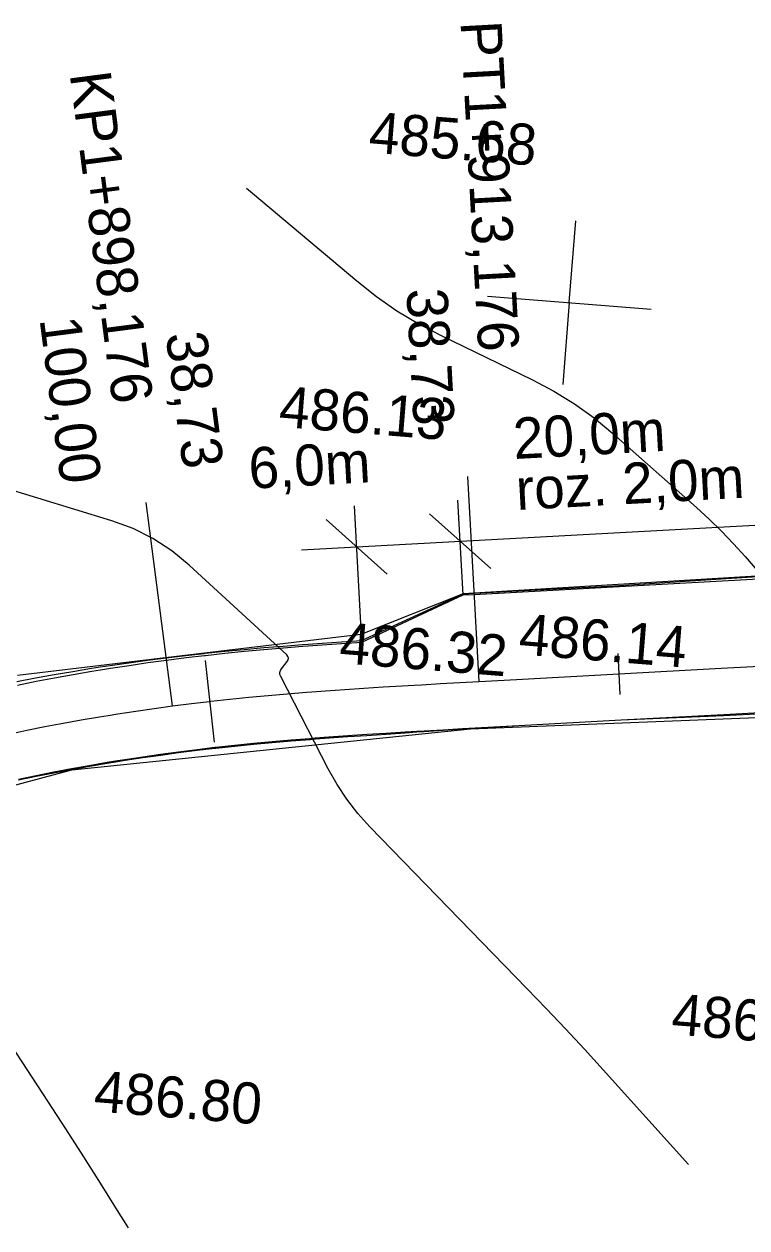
# Model space of a CAD drawing. Extents: x -636600 to -628587, y -1090963 to -1085869.
# Drawn here: x -629180.4 to -629145.2, y -1087070.4 to -1087011.8 of the extents above; entities that cross this region are included whole.
import ezdxf

# ---------------------------------------------------------------- set-up
doc = ezdxf.new("R2010")
doc.units = 0
for name, color, linetype in [('01_PARCELY_NÁVRH_PC', 7, 'Continuous'), ('Ex_Minor Contours', 7, 'Continuous'), ('HEKTOMETRY100', 7, 'Continuous'), ('HEKTOMETRY20', 7, 'Continuous'), ('HL_BODY', 7, 'Continuous'), ('koty_vše', 7, 'Continuous'), ('POLOMERY', 7, 'Continuous'), ('popis', 7, 'Continuous'), ('situace_osa', 7, 'Continuous'), ('situace_těleso', 7, 'Continuous'), ('situace_vozovka', 7, 'Continuous'), ('síť křížků', 7, 'Continuous')]:
    doc.layers.add(name, color=color, linetype=linetype)

msp = doc.modelspace()

# ---------------------------------------------------------------- linework, layer by layer
at = {"layer": '01_PARCELY_NÁVRH_PC'}
msp.add_lwpolyline([(-629193.37, -1087052.18), (-629178.088, -1087048.084), (-629158.643, -1087046.09), (-629118.393, -1087044.503), (-629118.795, -1087042.164), (-629121.14, -1087039.75), (-629120.66, -1087038.149), (-629121.759, -1087038.88), (-629132.936, -1087039.836), (-629139.029, -1087038.307), (-629158.993, -1087039.515), (-629163.986, -1087041.493), (-629180.734, -1087043.495)], dxfattribs=at)
at = {"layer": 'Ex_Minor Contours'}
for points in [[(-629169.558, -1087019.749), (-629169.27, -1087020.003), (-629164.189, -1087024.272), (-629163.229, -1087025.03), (-629162.228, -1087025.723), (-629161.186, -1087026.353), (-629160.103, -1087026.92), (-629155.618, -1087029.091), (-629154.57, -1087029.643), (-629153.568, -1087030.262), (-629152.611, -1087030.948), (-629151.698, -1087031.702), (-629147.622, -1087035.308), (-629147, -1087035.877), (-629146.398, -1087036.466), (-629145.816, -1087037.075), (-629145.254, -1087037.703), (-629142.599, -1087040.774)], [(-629148.018, -1087067.322), (-629152.176, -1087062.706), (-629153.09, -1087061.7), (-629154.014, -1087060.703), (-629154.948, -1087059.714), (-629155.891, -1087058.735), (-629163.545, -1087050.859), (-629164.132, -1087050.209), (-629164.667, -1087049.522), (-629165.149, -1087048.796), (-629165.578, -1087048.033), (-629167.895, -1087043.539), (-629167.931, -1087043.441), (-629167.936, -1087043.347), (-629167.912, -1087043.255), (-629167.858, -1087043.167), (-629167.58, -1087042.819), (-629167.529, -1087042.733), (-629167.517, -1087042.651), (-629167.542, -1087042.571), (-629167.605, -1087042.494), (-629172.361, -1087038.116), (-629173.212, -1087037.415), (-629174.124, -1087036.821), (-629175.098, -1087036.334), (-629176.133, -1087035.954), (-629181.537, -1087034.301)], [(-629189.03, -1087049.307), (-629179.514, -1087063.85), (-629178.569, -1087065.303), (-629177.632, -1087066.761), (-629176.703, -1087068.224), (-629175.782, -1087069.693), (-629175.338, -1087070.406)]]:
    msp.add_lwpolyline(points, dxfattribs=at)
at = {"layer": 'HEKTOMETRY100'}
msp.add_lwpolyline([(-629171.586, -1087042.769), (-629171.138, -1087046.744)], dxfattribs=at)
at = {"layer": 'HEKTOMETRY20'}
msp.add_lwpolyline([(-629151.464, -1087042.416), (-629151.355, -1087044.413)], dxfattribs=at)
at = {"layer": 'HL_BODY'}
for points in [[(-629158.224, -1087043.786), (-629158.768, -1087033.801)], [(-629173.173, -1087044.976), (-629174.463, -1087035.059)]]:
    msp.add_lwpolyline(points, dxfattribs=at)
at = {"layer": 'POLOMERY'}
for points in [[(-629158.224, -1087043.786), (-629158.768, -1087033.801)], [(-629173.173, -1087044.976), (-629174.463, -1087035.059)]]:
    msp.add_lwpolyline(points, dxfattribs=at)
at = {"layer": 'popis'}
for points in [[(-629163.934, -1087041.863), (-629164.295, -1087035.225)], [(-629159.002, -1087039.572), (-629159.254, -1087034.951)], [(-629166.879, -1087037.369), (-629131.33, -1087035.436)], [(-629157.656, -1087038.283), (-629160.634, -1087035.613)], [(-629162.698, -1087038.558), (-629165.676, -1087035.887)]]:
    msp.add_lwpolyline(points, dxfattribs=at)
at = {"layer": 'situace_osa'}
msp.add_lwpolyline([(-629181.158, -1087046.346), (-629180.276, -1087046.162), (-629179.393, -1087045.986), (-629178.509, -1087045.818), (-629177.623, -1087045.657), (-629176.735, -1087045.505), (-629176.315, -1087045.436), (-629175.846, -1087045.361), (-629174.956, -1087045.224), (-629174.065, -1087045.096), (-629173.173, -1087044.976), (-629172.242, -1087044.859), (-629171.362, -1087044.756), (-629171.311, -1087044.751), (-629170.379, -1087044.65), (-629169.446, -1087044.556), (-629168.513, -1087044.469), (-629167.579, -1087044.387), (-629166.644, -1087044.312), (-629166.384, -1087044.291), (-629165.71, -1087044.241), (-629164.774, -1087044.174), (-629163.839, -1087044.112), (-629162.903, -1087044.052), (-629161.968, -1087043.996), (-629161.395, -1087043.962), (-629161.032, -1087043.941), (-629160.096, -1087043.889), (-629159.16, -1087043.837), (-629158.224, -1087043.786), (-629156.402, -1087043.687), (-629151.41, -1087043.414), (-629146.417, -1087043.142), (-629141.425, -1087042.87)], dxfattribs=at)
at = {"layer": 'situace_těleso'}
msp.add_line((-629163.954, -1087041.792), (-629158.993, -1087039.515), dxfattribs=at)
for points in [[(-629158.993, -1087039.515), (-629158.454, -1087039.486), (-629156.632, -1087039.39), (-629151.652, -1087039.133), (-629146.676, -1087038.803), (-629139.029, -1087038.307)], [(-629180.762, -1087043.785), (-629179.856, -1087043.613), (-629178.948, -1087043.449), (-629178.04, -1087043.292), (-629177.13, -1087043.143), (-629176.699, -1087043.076), (-629176.218, -1087043.003), (-629175.306, -1087042.87), (-629174.393, -1087042.745), (-629173.478, -1087042.628), (-629172.526, -1087042.514), (-629171.626, -1087042.415), (-629171.574, -1087042.409), (-629170.623, -1087042.311), (-629169.673, -1087042.221), (-629168.723, -1087042.137), (-629167.774, -1087042.058), (-629166.827, -1087041.986), (-629166.563, -1087041.966), (-629165.88, -1087041.918), (-629164.934, -1087041.854), (-629163.954, -1087041.792)], [(-629141.298, -1087045.201), (-629146.291, -1087045.456), (-629151.287, -1087045.672), (-629156.28, -1087045.939), (-629158.1, -1087046.055), (-629159.035, -1087046.115), (-629159.968, -1087046.175), (-629160.901, -1087046.236), (-629161.262, -1087046.26), (-629161.831, -1087046.299), (-629162.76, -1087046.364), (-629163.689, -1087046.425), (-629164.615, -1087046.486), (-629165.54, -1087046.551), (-629166.206, -1087046.601), (-629166.464, -1087046.621), (-629167.385, -1087046.695), (-629168.305, -1087046.775), (-629169.223, -1087046.86), (-629170.139, -1087046.951), (-629171.053, -1087047.05), (-629171.103, -1087047.055), (-629171.965, -1087047.155), (-629172.874, -1087047.268), (-629173.746, -1087047.385), (-629174.617, -1087047.509), (-629175.487, -1087047.642), (-629175.945, -1087047.714), (-629176.355, -1087047.781), (-629177.222, -1087047.929), (-629178.088, -1087048.084), (-629178.953, -1087048.247), (-629179.816, -1087048.418), (-629180.677, -1087048.596)]]:
    msp.add_lwpolyline(points, dxfattribs=at)
at = {"layer": 'situace_vozovka'}
msp.add_line((-629163.934, -1087041.863), (-629159.002, -1087039.572), dxfattribs=at)
for points in [[(-629159.002, -1087039.572), (-629158.455, -1087039.542), (-629138.984, -1087038.481)], [(-629180.727, -1087043.958), (-629179.824, -1087043.777), (-629178.919, -1087043.605), (-629178.013, -1087043.441), (-629177.106, -1087043.286), (-629176.676, -1087043.215), (-629176.197, -1087043.138), (-629175.287, -1087042.999), (-629174.375, -1087042.868), (-629173.463, -1087042.745), (-629172.512, -1087042.625), (-629171.614, -1087042.52), (-629171.562, -1087042.515), (-629170.613, -1087042.412), (-629169.663, -1087042.316), (-629168.715, -1087042.228), (-629167.767, -1087042.145), (-629166.82, -1087042.068), (-629166.556, -1087042.048), (-629165.874, -1087041.997), (-629164.929, -1087041.93), (-629163.934, -1087041.863)], [(-629180.688, -1087048.547), (-629179.826, -1087048.367), (-629178.963, -1087048.194), (-629178.098, -1087048.03), (-629177.232, -1087047.873), (-629176.365, -1087047.724), (-629175.954, -1087047.657), (-629175.496, -1087047.583), (-629174.626, -1087047.45), (-629173.754, -1087047.325), (-629172.882, -1087047.207), (-629171.972, -1087047.093), (-629171.11, -1087046.992), (-629171.06, -1087046.986), (-629170.146, -1087046.887), (-629169.229, -1087046.795), (-629168.311, -1087046.709), (-629167.391, -1087046.629), (-629166.469, -1087046.555), (-629166.211, -1087046.535), (-629165.545, -1087046.485), (-629164.62, -1087046.419), (-629163.693, -1087046.357), (-629162.765, -1087046.298), (-629161.835, -1087046.242), (-629161.265, -1087046.208), (-629160.903, -1087046.188), (-629159.971, -1087046.135), (-629159.037, -1087046.083), (-629158.101, -1087046.032), (-629156.28, -1087045.933), (-629151.287, -1087045.661), (-629146.295, -1087045.389), (-629141.302, -1087045.117)]]:
    msp.add_lwpolyline(points, dxfattribs=at)
at = {"layer": 'síť křížků'}
for p, q in [((-629153.826, -1087025.324), (-629153.508, -1087021.337)), ((-629157.813, -1087025.006), (-629149.839, -1087025.643)), ((-629153.826, -1087025.324), (-629154.144, -1087029.312))]:
    msp.add_line(p, q, dxfattribs=at)

# ---------------------------------------------------------------- texts
at = {"layer": 'HL_BODY'}
for s, rotation, p in [('PT1+913,176', 273.11935, (-629159.131, -1087011.648)), ('KP1+898,176', 277.41654, (-629178.189, -1087014.186))]:
    msp.add_text(s, height=2, rotation=rotation, dxfattribs=at).set_placement(p)
at = {"layer": 'koty_vše'}
for s, p in [('485.68', (-629163.646, -1087018.01)), ('486.13', (-629168.026, -1087031.374)), ('486.14', (-629156.33, -1087042.459)), ('486.32', (-629165.079, -1087042.885)), ('486.34', (-629148.886, -1087060.97)), ('486.80', (-629177.051, -1087064.722))]:
    msp.add_text(s, height=2, rotation=355.43732, dxfattribs=at).set_placement(p)
at = {"layer": 'POLOMERY'}
for s, rotation, p in [('38,73', 273.11935, (-629161.769, -1087024.675)), ('100,00', 277.41654, (-629179.659, -1087026.132)), ('38,73', 277.41654, (-629173.513, -1087026.868))]:
    msp.add_text(s, height=2, rotation=rotation, dxfattribs=at).set_placement(p)
at = {"layer": 'popis'}
for s, p in [('20,0m', (-629156.511, -1087032.95)), ('6,0m', (-629169.409, -1087034.399)), ('roz. 2,0m', (-629156.376, -1087035.435))]:
    msp.add_text(s, height=2, rotation=3.11181, dxfattribs=at).set_placement(p)

doc.saveas('drawing.dxf')
